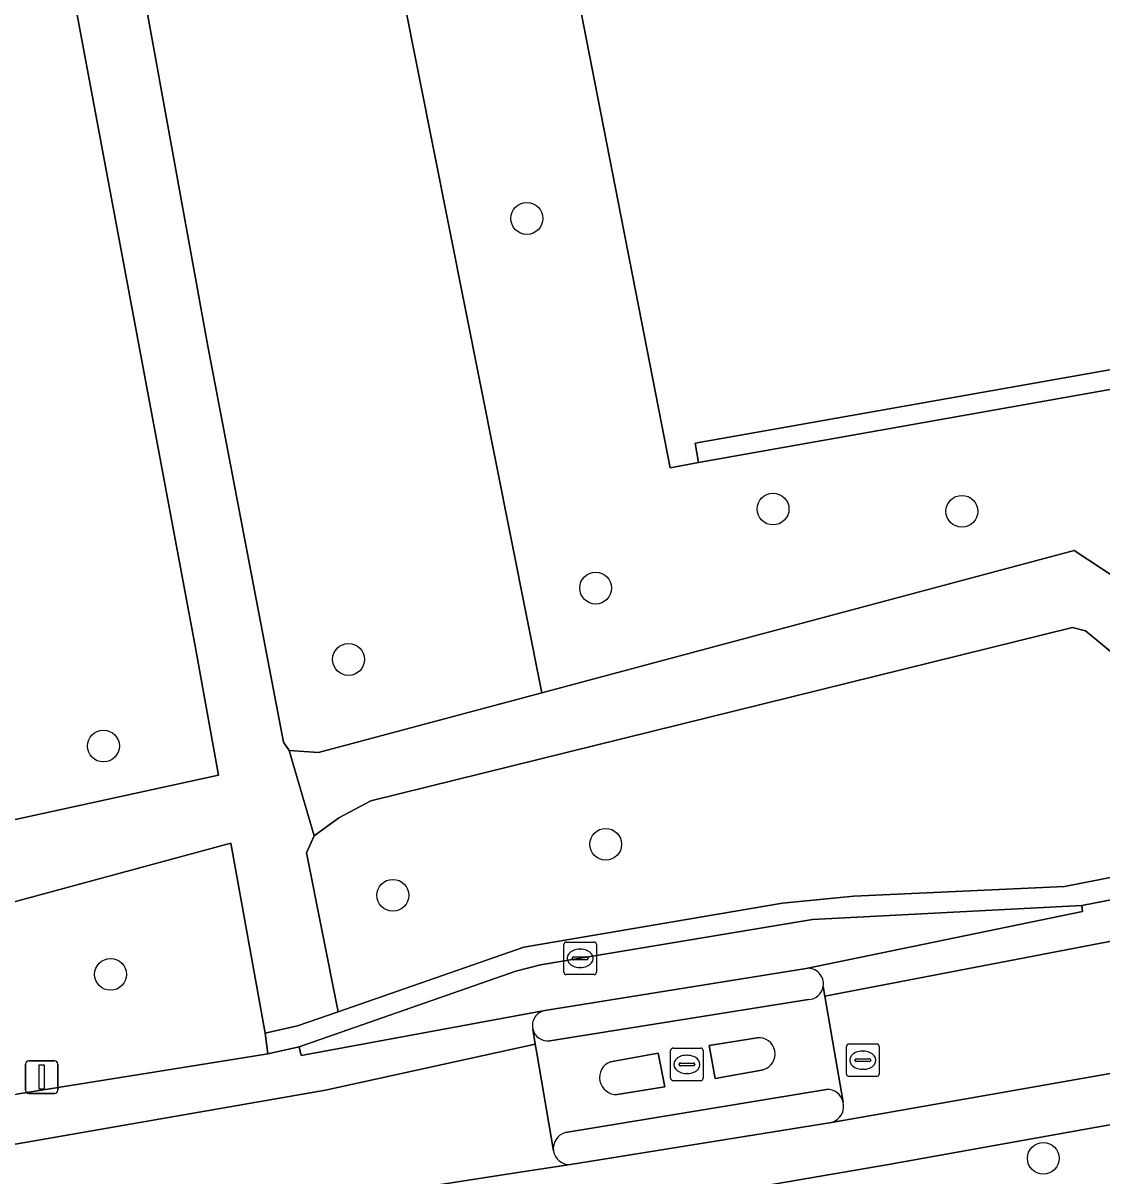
# Model space of a CAD drawing. Extents: x 157648 to 158502, y 379212 to 380938.
# Drawn here: x 158050.41 to 158083.56, y 380279.53 to 380314.96 of the extents above; entities that cross this region are included whole.
import ezdxf

# ---------------------------------------------------------------- set-up
doc = ezdxf.new("R2010")
doc.units = 0
for name, color, linetype in [('IMGEO_Boom', 7, 'Continuous'), ('IMGEO_Erf', 7, 'Continuous'), ('IMGEO_Groenvoorziening', 7, 'Continuous'), ('IMGEO_Haag', 7, 'Continuous'), ('IMGEO_Kolk', 7, 'Continuous'), ('IMGEO_Lichtmast', 7, 'Continuous'), ('IMGEO_OVBaan_gesloten', 7, 'Continuous'), ('IMGEO_Rijbaan_lokaal_gesloten', 7, 'Continuous'), ('IMGEO_Rijbaan_lokaal_open', 7, 'Continuous'), ('IMGEO_Rioolput', 7, 'Continuous'), ('IMGEO_Verkeerseiland_gesloten', 7, 'Continuous'), ('IMGEO_Voetpad_open', 7, 'Continuous')]:
    doc.layers.add(name, color=color, linetype=linetype)

msp = doc.modelspace()

# ---------------------------------------------------------------- linework, layer by layer
at = {"layer": 'IMGEO_Boom'}
for centre in [(158065.888, 380308.952), (158073.455, 380300.024), (158079.257, 380299.953), (158068.003, 380297.594), (158060.409, 380295.402), (158052.878, 380292.74), (158068.311, 380289.721), (158061.771, 380288.155), (158053.096, 380285.726), (158081.758, 380280.073)]:
    msp.add_circle(centre, 0.489, dxfattribs=at)
at = {"layer": 'IMGEO_Erf'}
msp.add_lwpolyline([(158065.766, 380324.461), (158070.293, 380301.293), (158071.166, 380301.455), (158071.061, 380302.046), (158091.843, 380305.727), (158092.574, 380305.857), (158096.538, 380301.097), (158096.749, 380300.843), (158111.034, 380303.611), (158110.006, 380309.009), (158110.588, 380309.121), (158109.902, 380312.632), (158112.458, 380313.131), (158113.145, 380309.614), (158131.772, 380313.203), (158129.007, 380327.399)], dxfattribs=at)
at = {"layer": 'IMGEO_Groenvoorziening'}
for points in [[(158034.696, 380332.931), (158046.75, 380281.526), (158050.204, 380282.043), (158057.176, 380283.16), (158057.929, 380283.28), (158057.851, 380283.917), (158056.794, 380289.758), (158049.297, 380287.731), (158048.753, 380290.173), (158056.416, 380291.844), (158055.707, 380295.76), (158049.641, 380328.145)], [(158110.588, 380309.121), (158110.006, 380309.009), (158111.034, 380303.611), (158096.749, 380300.843), (158096.938, 380300.617), (158097.635, 380300.761), (158097.757, 380300.174), (158096.707, 380299.956), (158096.077, 380300.713), (158092.881, 380300.094), (158091.948, 380305.136), (158071.166, 380301.455), (158070.293, 380301.293), (158065.766, 380324.461)], [(158060.666, 380322.929), (158066.352, 380294.375), (158071.554, 380295.767), (158082.711, 380298.751), (158089.279, 380294.412), (158089.761, 380294.306), (158098.737, 380296.192), (158116.303, 380299.574)]]:
    msp.add_lwpolyline(points, dxfattribs=at)
for points in [[(158066.352, 380294.375), (158060.666, 380322.929), (158053.086, 380321.567), (158056.086, 380305.026), (158058.411, 380292.857), (158058.587, 380292.608), (158059.49, 380292.54)], [(158091.948, 380305.136), (158092.336, 380305.205), (158096.077, 380300.713), (158096.707, 380299.956), (158097.757, 380300.174), (158097.635, 380300.761), (158096.938, 380300.617), (158096.749, 380300.843), (158096.538, 380301.097), (158092.574, 380305.857), (158091.843, 380305.727), (158071.061, 380302.046), (158071.166, 380301.455)], [(158089.086, 380291.783), (158085.14, 380294.556), (158083.06, 380296.276), (158082.652, 380296.386), (158061.096, 380291.059), (158060.111, 380290.536), (158059.348, 380289.987), (158059.115, 380289.462), (158060.087, 380284.577), (158065.796, 380286.56), (158073.745, 380287.91), (158075.932, 380288.127), (158082.415, 380288.423), (158089.555, 380289.826)]]:
    msp.add_lwpolyline(points, close=True, dxfattribs=at)
at = {"layer": 'IMGEO_Haag'}
msp.add_lwpolyline([(158091.948, 380305.136), (158092.336, 380305.205), (158096.077, 380300.713), (158096.707, 380299.956), (158097.757, 380300.174), (158097.635, 380300.761), (158096.938, 380300.617), (158096.749, 380300.843), (158096.538, 380301.097), (158092.574, 380305.857), (158091.843, 380305.727), (158071.061, 380302.046), (158071.166, 380301.455)], close=True, dxfattribs=at)
at = {"layer": 'IMGEO_Kolk'}
for p, q in [((158067.026, 380285.792), (158067.026, 380286.644)), ((158067.101, 380286.718), (158067.953, 380286.718)), ((158068.027, 380286.644), (158068.027, 380285.792)), ((158067.285, 380286.212), (158067.285, 380286.224)), ((158067.723, 380286.175), (158067.325, 380286.175)), ((158067.328, 380286.261), (158067.726, 380286.261)), ((158067.514, 380286.498), (158067.539, 380286.498)), ((158067.769, 380286.224), (158067.769, 380286.212)), ((158067.537, 380285.938), (158067.512, 380285.938)), ((158067.953, 380285.718), (158067.101, 380285.718)), ((158070.306, 380282.533), (158070.306, 380283.385)), ((158070.381, 380283.459), (158071.233, 380283.459)), ((158071.307, 380283.385), (158071.307, 380282.533)), ((158070.565, 380282.953), (158070.565, 380282.965)), ((158070.608, 380283.002), (158071.006, 380283.002)), ((158070.794, 380283.239), (158070.819, 380283.239)), ((158071.049, 380282.965), (158071.049, 380282.953)), ((158071.003, 380282.916), (158070.605, 380282.916)), ((158070.817, 380282.679), (158070.792, 380282.679)), ((158071.233, 380282.459), (158070.381, 380282.459))]:
    msp.add_line(p, q, dxfattribs=at)
for points in [[(158067.026, 380285.792), (158067.026, 380286.644)], [(158067.101, 380286.718), (158067.953, 380286.718)], [(158068.027, 380286.644), (158068.027, 380285.792)], [(158067.953, 380285.718), (158067.101, 380285.718)], [(158070.306, 380282.533), (158070.306, 380283.385)], [(158070.381, 380283.459), (158071.233, 380283.459)], [(158071.307, 380283.385), (158071.307, 380282.533)], [(158071.233, 380282.459), (158070.381, 380282.459)]]:
    msp.add_lwpolyline(points, dxfattribs=at)
for centre, radius, start, end in [((158067.103, 380286.642), 0.0765, 91.552, 178.448), ((158067.103, 380286.642), 0.0765, 91.552, 178.448), ((158067.951, 380286.642), 0.0765, 1.552, 88.448), ((158067.951, 380286.642), 0.0765, 1.552, 88.448), ((158067.325, 380286.221), 0.0403, 85.8775, 175.7526), ((158067.322, 380286.211), 0.0366, 178.938, 274.7102), ((158067.726, 380286.218), 0.043, 264.8664, 352.4533), ((158067.73, 380286.223), 0.0386, 1.7309, 96.639), ((158067.103, 380285.794), 0.0765, 181.552, 268.448), ((158067.103, 380285.794), 0.0765, 181.552, 268.448), ((158067.951, 380285.794), 0.0765, 271.552, 358.448), ((158067.951, 380285.794), 0.0765, 271.552, 358.448), ((158070.383, 380283.383), 0.0765, 91.552, 178.448), ((158070.383, 380283.383), 0.0765, 91.552, 178.448), ((158071.231, 380283.383), 0.0765, 1.552, 88.448), ((158071.231, 380283.383), 0.0765, 1.552, 88.448), ((158070.605, 380282.962), 0.0403, 85.8775, 175.7526), ((158071.01, 380282.964), 0.0386, 1.7309, 96.639), ((158070.602, 380282.952), 0.0366, 178.938, 274.7102), ((158071.006, 380282.959), 0.043, 264.8664, 352.4533), ((158070.383, 380282.535), 0.0765, 181.552, 268.448), ((158070.383, 380282.535), 0.0765, 181.552, 268.448), ((158071.231, 380282.535), 0.0765, 271.552, 358.448), ((158071.231, 380282.535), 0.0765, 271.552, 358.448)]:
    msp.add_arc(centre, radius, start, end, dxfattribs=at)
for centre, major_axis, ratio, start_param, end_param in [((158067.513, 380286.218), (-0.387, 0.002), 0.722429, 4.712389, 7.853982), ((158067.538, 380286.218), (-0.39, 0.002), 0.717154, 1.570796, 4.712389), ((158070.793, 380282.959), (-0.387, 0.002), 0.722429, 4.712389, 7.853982), ((158070.818, 380282.959), (-0.39, 0.002), 0.717154, 1.570796, 4.712389)]:
    msp.add_ellipse(centre, major_axis=major_axis, ratio=ratio, start_param=start_param, end_param=end_param, dxfattribs=at)
at = {"layer": 'IMGEO_Lichtmast'}
for p, q in [((158050.484, 380282.17), (158050.484, 380282.97)), ((158050.484, 380282.97), (158050.484, 380282.17)), ((158050.584, 380283.07), (158051.374, 380283.07)), ((158051.374, 380283.07), (158050.584, 380283.07)), ((158051.474, 380282.97), (158051.474, 380282.17)), ((158051.474, 380282.17), (158051.474, 380282.97)), ((158051.374, 380282.07), (158050.584, 380282.07)), ((158050.584, 380282.07), (158051.374, 380282.07))]:
    msp.add_line(p, q, dxfattribs=at)
msp.add_lwpolyline([(158050.904, 380282.945), (158051.054, 380282.945), (158051.054, 380282.195), (158050.904, 380282.195), (158050.904, 380282.945)], dxfattribs=at)
for centre, start, end in [((158050.584, 380282.97), 90, 180), ((158050.584, 380282.97), 90, 180), ((158051.374, 380282.97), 0, 90), ((158051.374, 380282.97), 360, 90), ((158050.584, 380282.17), 180, 270), ((158050.584, 380282.17), 180, 270), ((158051.374, 380282.17), 270, 0), ((158051.374, 380282.17), 270, 0)]:
    msp.add_arc(centre, 0.1, start, end, dxfattribs=at)
at = {"layer": 'IMGEO_OVBaan_gesloten'}
for points in [[(158075.608, 380281.802), (158075.048, 380285.052), (158074.996, 380285.355)], [(158074.54, 380284.954), (158066.595, 380283.682)], [(158066.072, 380284.043), (158066.149, 380283.584), (158066.197, 380283.304), (158066.703, 380280.299)], [(158073.156, 380282.797), (158071.673, 380282.524), (158071.494, 380283.54), (158072.969, 380283.779)], [(158068.457, 380283.043), (158069.926, 380283.307), (158070.132, 380282.266), (158068.666, 380282.033)], [(158067.072, 380280.864), (158075.096, 380282.19)]]:
    msp.add_lwpolyline(points, dxfattribs=at)
for centre, radius, start, end in [((158074.524, 380285.432), 0.478, 271.9155, 350.7404), ((158066.533, 380284.152), 0.474, 193.3158, 277.4535), ((158073.014, 380283.279), 0.502, 286.4644, 95.0988), ((158068.645, 380282.555), 0.523, 111.0524, 272.3301), ((158075.108, 380281.674), 0.517, 14.3974, 91.292), ((158067.226, 380280.36), 0.527, 107.0394, 186.6637)]:
    msp.add_arc(centre, radius, start, end, dxfattribs=at)
at = {"layer": 'IMGEO_Rijbaan_lokaal_gesloten'}
for points in [[(158233.846, 380317.318), (158233.404, 380317.232), (158233.671, 380315.858), (158176.722, 380304.856), (158152.167, 380299.945), (158151.893, 380301.318), (158151.788, 380301.298), (158130.896, 380297.205), (158131.163, 380295.831), (158075.048, 380285.052), (158075.608, 380281.802)], [(158075.248, 380281.174), (158093.196, 380284.325), (158116.281, 380288.679), (158133.722, 380292.14), (158133.995, 380290.767), (158150.782, 380294.149), (158150.513, 380295.523), (158181.78, 380301.67), (158205.098, 380306.156)], [(158074.996, 380285.355), (158075.048, 380285.052), (158131.163, 380295.831), (158130.896, 380297.205), (158099.979, 380291.143), (158082.939, 380287.844), (158082.96, 380287.654), (158074.468, 380285.908)], [(158039.85, 380274.219), (158058.874, 380277.06), (158068.585, 380278.44), (158077.006, 380279.879), (158089.567, 380282.141), (158093.444, 380282.893), (158099.311, 380284.03), (158101.619, 380284.478), (158116.541, 380287.303), (158129.533, 380289.899), (158133.995, 380290.767), (158133.722, 380292.14), (158116.281, 380288.679), (158093.196, 380284.325), (158075.248, 380281.174), (158067.228, 380279.885), (158065.478, 380279.614), (158051.914, 380277.506), (158039.275, 380275.799)], [(158066.44, 380284.617), (158058.95, 380283.236), (158058.891, 380283.499), (158057.929, 380283.28), (158057.176, 380283.16), (158050.204, 380282.043)], [(158023.223, 380276.547), (158024.982, 380276.781), (158033.063, 380277.854), (158046.574, 380279.886), (158059.699, 380282.172), (158066.149, 380283.584), (158066.072, 380284.043)], [(158066.703, 380280.299), (158066.197, 380283.304), (158066.149, 380283.584), (158059.699, 380282.172), (158046.574, 380279.886)], [(158039.275, 380275.799), (158051.914, 380277.506), (158065.478, 380279.614), (158067.228, 380279.885)]]:
    msp.add_lwpolyline(points, dxfattribs=at)
for centre, radius, start, end in [((158074.524, 380285.433), 0.479, 350.6713, 96.6791), ((158066.533, 380284.152), 0.474, 101.3092, 193.3617), ((158075.106, 380281.672), 0.518, 285.8714, 14.4817), ((158067.195, 380280.383), 0.499, 189.679, 273.8044)]:
    msp.add_arc(centre, radius, start, end, dxfattribs=at)
at = {"layer": 'IMGEO_Rijbaan_lokaal_open'}
msp.add_lwpolyline([(158066.44, 380284.617), (158074.468, 380285.908), (158082.96, 380287.654), (158082.939, 380287.844), (158074.665, 380287.413), (158066.311, 380286.014), (158065.549, 380285.824), (158058.891, 380283.499), (158058.95, 380283.236)], close=True, dxfattribs=at)
at = {"layer": 'IMGEO_Rioolput'}
for p, q in [((158075.712, 380282.662), (158075.712, 380283.514)), ((158075.787, 380283.588), (158076.639, 380283.588)), ((158076.2, 380283.368), (158076.225, 380283.368)), ((158076.713, 380283.514), (158076.713, 380282.662)), ((158075.971, 380283.082), (158075.971, 380283.094)), ((158076.409, 380283.045), (158076.011, 380283.045)), ((158076.014, 380283.131), (158076.412, 380283.131)), ((158076.455, 380283.094), (158076.455, 380283.082)), ((158076.223, 380282.808), (158076.198, 380282.808)), ((158076.639, 380282.588), (158075.787, 380282.588))]:
    msp.add_line(p, q, dxfattribs=at)
for points in [[(158075.712, 380282.662), (158075.712, 380283.514)], [(158075.787, 380283.588), (158076.639, 380283.588)], [(158076.713, 380283.514), (158076.713, 380282.662)], [(158076.639, 380282.588), (158075.787, 380282.588)]]:
    msp.add_lwpolyline(points, dxfattribs=at)
for centre, radius, start, end in [((158075.789, 380283.512), 0.0765, 91.552, 178.448), ((158075.789, 380283.512), 0.0765, 91.552, 178.448), ((158076.637, 380283.512), 0.0765, 1.552, 88.448), ((158076.637, 380283.512), 0.0765, 1.552, 88.448), ((158076.011, 380283.091), 0.0403, 85.8775, 175.7526), ((158076.008, 380283.081), 0.0366, 178.938, 274.7102), ((158076.412, 380283.088), 0.043, 264.8664, 352.4533), ((158076.416, 380283.093), 0.0386, 1.7309, 96.639), ((158075.789, 380282.664), 0.0765, 181.552, 268.448), ((158075.789, 380282.664), 0.0765, 181.552, 268.448), ((158076.637, 380282.664), 0.0765, 271.552, 358.448), ((158076.637, 380282.664), 0.0765, 271.552, 358.448)]:
    msp.add_arc(centre, radius, start, end, dxfattribs=at)
for centre, major_axis, ratio, start_param, end_param in [((158076.199, 380283.088), (-0.387, 0.002), 0.722429, 4.712389, 7.853982), ((158076.224, 380283.088), (-0.39, 0.002), 0.717154, 1.570796, 4.712389)]:
    msp.add_ellipse(centre, major_axis=major_axis, ratio=ratio, start_param=start_param, end_param=end_param, dxfattribs=at)
at = {"layer": 'IMGEO_Verkeerseiland_gesloten'}
for points in [[(158074.468, 380285.908), (158066.44, 380284.617)], [(158066.595, 380283.682), (158074.54, 380284.954)], [(158072.969, 380283.779), (158071.494, 380283.54), (158071.673, 380282.524), (158073.156, 380282.797)], [(158068.666, 380282.033), (158070.132, 380282.266), (158069.926, 380283.307), (158068.457, 380283.043)], [(158075.096, 380282.19), (158067.072, 380280.864)], [(158067.228, 380279.885), (158075.248, 380281.174)]]:
    msp.add_lwpolyline(points, dxfattribs=at)
for centre, radius, start, end in [((158074.524, 380285.433), 0.479, 350.6713, 96.6791), ((158074.524, 380285.432), 0.478, 271.9155, 350.7404), ((158066.533, 380284.152), 0.474, 101.3092, 193.3617), ((158066.533, 380284.152), 0.474, 193.3158, 277.4535), ((158073.014, 380283.279), 0.502, 286.4644, 95.0988), ((158068.645, 380282.555), 0.523, 111.0524, 272.3301), ((158075.108, 380281.674), 0.517, 14.3974, 91.292), ((158075.106, 380281.672), 0.518, 285.8714, 14.4817), ((158067.226, 380280.36), 0.527, 107.0394, 186.6637), ((158067.195, 380280.383), 0.499, 189.679, 273.8044)]:
    msp.add_arc(centre, radius, start, end, dxfattribs=at)
at = {"layer": 'IMGEO_Voetpad_open'}
for points in [[(158049.641, 380328.145), (158055.707, 380295.76), (158056.416, 380291.844), (158048.753, 380290.173), (158049.297, 380287.731), (158056.794, 380289.758), (158057.851, 380283.917), (158058.837, 380284.143), (158060.087, 380284.577), (158059.115, 380289.462), (158059.348, 380289.987), (158058.587, 380292.608), (158058.411, 380292.857), (158056.086, 380305.026), (158053.086, 380321.567)], [(158129.723, 380297.655), (158117.542, 380295.295), (158117.033, 380297.751), (158096.044, 380293.195), (158096.522, 380291.196), (158089.555, 380289.826), (158082.415, 380288.423), (158075.932, 380288.127), (158073.745, 380287.91), (158065.796, 380286.56), (158060.087, 380284.577), (158058.837, 380284.143), (158057.851, 380283.917), (158057.929, 380283.28), (158058.891, 380283.499), (158065.549, 380285.824), (158066.311, 380286.014), (158074.665, 380287.413), (158082.939, 380287.844), (158099.979, 380291.143), (158130.896, 380297.205)], [(158116.541, 380287.303), (158101.619, 380284.478), (158099.311, 380284.03), (158093.444, 380282.893), (158089.567, 380282.141), (158077.006, 380279.879), (158068.585, 380278.44)]]:
    msp.add_lwpolyline(points, dxfattribs=at)
msp.add_lwpolyline([(158082.652, 380296.386), (158083.06, 380296.276), (158085.14, 380294.556), (158089.086, 380291.783), (158096.044, 380293.195), (158117.033, 380297.751), (158117.704, 380297.89), (158119.854, 380301.43), (158133.574, 380303.926), (158133.177, 380305.934), (158118.504, 380303.182), (158116.303, 380299.574), (158098.737, 380296.192), (158089.761, 380294.306), (158089.279, 380294.412), (158082.711, 380298.751), (158071.554, 380295.767), (158066.352, 380294.375), (158059.49, 380292.54), (158058.587, 380292.608), (158059.348, 380289.987), (158060.111, 380290.536), (158061.096, 380291.059)], close=True, dxfattribs=at)

doc.saveas('drawing.dxf')
